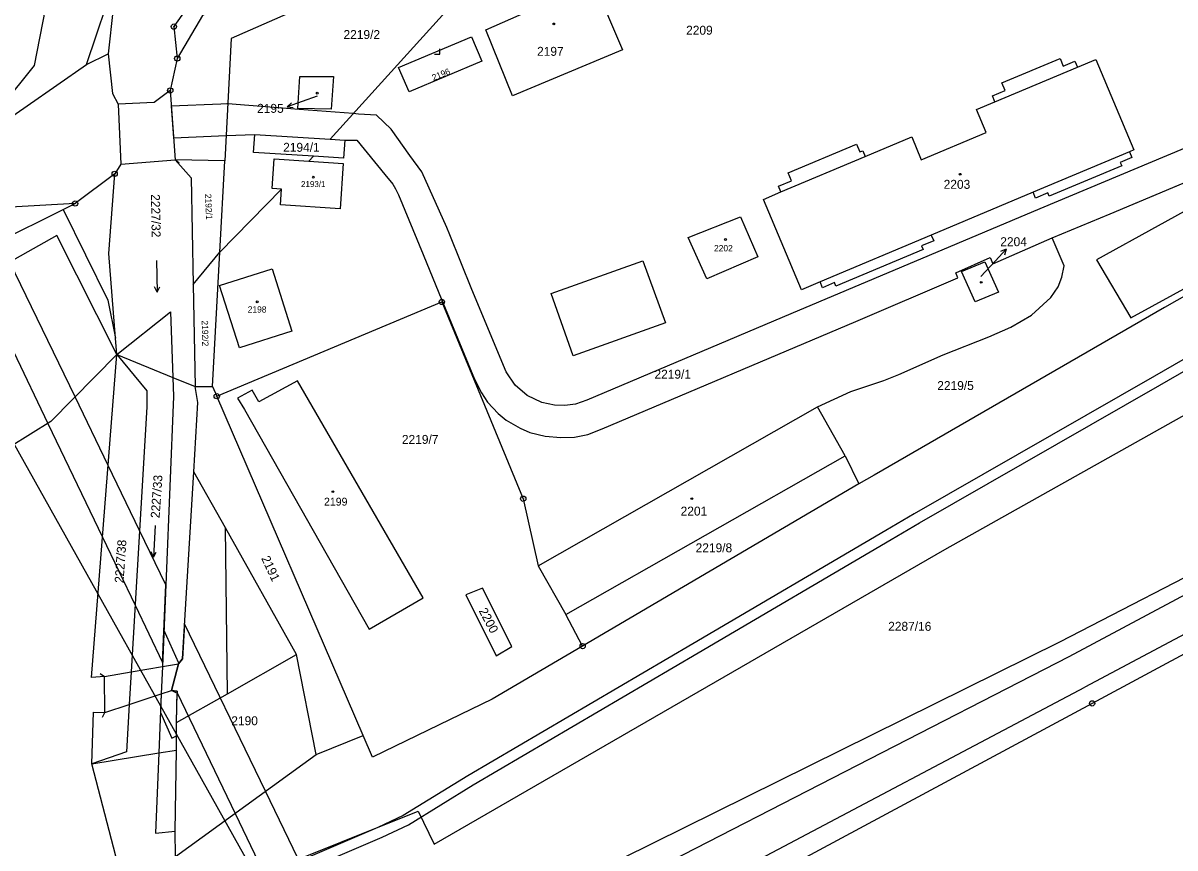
# Model space of a CAD drawing. Extents: x -504988 to -494607, y -1123820 to -1114018.
# Drawn here: x -498416.4 to -498197.3, y -1121470.3 to -1121313.5 of the extents above; entities that cross this region are included whole.
import ezdxf

# ---------------------------------------------------------------- set-up
doc = ezdxf.new("R2010")
doc.units = 0
for name, color, linetype in [('Hranice parcel', 7, 'Continuous'), ('Parcelní čísla', 7, 'Continuous'), ('Pop  PČ popisy', 7, 'Continuous'), ('Poz předměty', 7, 'Continuous'), ('Vnitřní kresba', 7, 'Continuous'), ('Věcná břemena k části', 7, 'Continuous'), ('Značky bodu BP', 7, 'Continuous'), ('Značky budov', 7, 'Continuous'), ('Značky kultur', 7, 'Continuous')]:
    doc.layers.add(name, color=color, linetype=linetype)

msp = doc.modelspace()

# ---------------------------------------------------------------- linework, layer by layer
at = {"layer": 'Hranice parcel'}
for p, q in [((-498404.36, -1121321.42), (-498400.28, -1121319.41)), ((-498387.11, -1121320.27), (-498388.44, -1121326.34)), ((-498426.64, -1121336.91), (-498404.36, -1121321.42)), ((-498388.44, -1121326.34), (-498387.54, -1121339.54)), ((-498378.08, -1121339.71), (-498387.54, -1121339.54)), ((-498379.02, -1121357.11), (-498378.08, -1121339.71)), ((-498361.19, -1121338.86), (-498362.1, -1121339.8)), ((-498367.26, -1121345.08), (-498379.02, -1121357.11)), ((-498384.09, -1121363.22), (-498379.02, -1121357.11)), ((-498380.39, -1121382.63), (-498379.02, -1121357.11)), ((-498384.09, -1121363.22), (-498383.71, -1121382.62)), ((-498379.6, -1121384.46), (-498336.79, -1121366.54)), ((-498398.62, -1121376.5), (-498392.9, -1121383.45)), ((-498383.71, -1121382.62), (-498380.39, -1121382.63)), ((-498380.39, -1121382.63), (-498379.6, -1121384.46)), ((-498265.3, -1121386.5), (-498258.96, -1121383.54)), ((-498351.78, -1121448.97), (-498379.6, -1121384.46)), ((-498318.44, -1121416.71), (-498265.3, -1121386.5)), ((-498260.05, -1121395.8), (-498265.3, -1121386.5)), ((-498313.22, -1121425.96), (-498260.05, -1121395.8)), ((-498260.05, -1121395.8), (-498257.45, -1121401.13)), ((-498257.45, -1121401.13), (-498310, -1121431.95)), ((-498318.44, -1121416.71), (-498313.22, -1121425.96)), ((-498310, -1121431.95), (-498313.22, -1121425.96)), ((-498388.22, -1121440.41), (-498386.89, -1121435.31)), ((-498400.87, -1121444.55), (-498400.97, -1121437.73)), ((-498360.67, -1121452.56), (-498351.78, -1121448.97)), ((-498396.78, -1121452.02), (-498403.33, -1121454.3)), ((-498387.47, -1121471.97), (-498360.67, -1121452.56)), ((-498387.47, -1121471.97), (-498387.5, -1121467.12))]:
    msp.add_line(p, q, dxfattribs=at)
for points in [[(-498370.45, -1121511.15), (-498367.88, -1121509.9), (-498350.01, -1121499.14), (-498314.31, -1121478.12), (-498219.22, -1121431.11), (-498050.91, -1121344.32), (-497864.7, -1121242.22), (-497818.22, -1121216.74), (-497789.44, -1121202.25)], [(-498426.64, -1121336.91), (-498414.28, -1121321.57), (-498412.19, -1121310.9), (-498407.54, -1121300.06), (-498400.08, -1121289.41), (-498390.12, -1121281.33), (-498360.1, -1121265.36), (-498354.1, -1121259.32), (-498348.1, -1121244.76), (-498345.58, -1121240.51), (-498341.22, -1121236.34)], [(-498404.36, -1121321.42), (-498398.74, -1121304.65), (-498392.93, -1121296.36), (-498384.63, -1121289.63), (-498354.13, -1121273.4), (-498345.7, -1121264.91), (-498337.76, -1121246.73), (-498332.57, -1121242.67)], [(-498332.57, -1121242.67), (-498331.52, -1121250.43), (-498340.54, -1121272.48), (-498355.01, -1121280.09), (-498378.59, -1121290.5), (-498392.14, -1121300.21), (-498399.29, -1121310.78), (-498400.28, -1121319.41)], [(-498326.87, -1121263.48), (-498329.06, -1121271.08), (-498345.65, -1121285.4), (-498379.74, -1121302.69), (-498387.75, -1121314.21), (-498387.11, -1121320.27)], [(-498326.96, -1121279.11), (-498333.61, -1121287.28), (-498382.28, -1121312.11), (-498387.11, -1121320.27)], [(-498052.16, -1121283.81), (-498145.68, -1121337.18), (-498199.34, -1121367.58), (-498254.58, -1121399.44), (-498257.45, -1121401.13)], [(-498258.96, -1121383.54), (-498252.71, -1121381.49), (-498249.84, -1121380.36), (-498241.43, -1121376.58), (-498232.73, -1121373.16), (-498228.53, -1121371.31), (-498224.62, -1121369.07), (-498220.93, -1121365.68), (-498219.55, -1121363.67), (-498218.83, -1121361.81), (-498218.39, -1121359.67), (-498220.69, -1121354.36), (-498209.67, -1121349.79), (-498204.05, -1121347.44), (-498181.43, -1121337.94), (-498178.71, -1121336.75), (-498153.38, -1121324.97), (-498107.26, -1121303.65), (-498070.03, -1121286.46)], [(-498328.85, -1121295.4), (-498376.83, -1121316.44), (-498378.08, -1121339.71)], [(-498328.85, -1121295.4), (-498329.38, -1121303.91), (-498358.03, -1121335.63)], [(-498302.44, -1121318.61), (-498323.36, -1121327.36), (-498328.43, -1121314.82), (-498315.71, -1121309.26), (-498316.23, -1121308.07), (-498314.77, -1121307.43), (-498314.26, -1121308.62), (-498307.87, -1121305.83), (-498302.44, -1121318.61)], [(-498331.15, -1121316.16), (-498329.2, -1121320.77), (-498343.01, -1121326.62), (-498345.04, -1121321.99), (-498331.15, -1121316.16)], [(-498400.28, -1121319.41), (-498399.45, -1121326.91), (-498398.34, -1121328.95)], [(-498257.89, -1121336.55), (-498257.27, -1121338.02), (-498256.72, -1121337.79), (-498256.25, -1121338.89), (-498247.4, -1121335.17), (-498245.58, -1121339.5), (-498233.27, -1121334.32), (-498235.09, -1121329.99), (-498231.57, -1121328.51), (-498232.05, -1121327.37), (-498229.66, -1121326.36), (-498230.26, -1121324.92), (-498219.2, -1121320.26), (-498218.59, -1121321.7), (-498216.38, -1121320.77), (-498215.9, -1121321.91), (-498212.4, -1121320.44), (-498205.16, -1121337.63), (-498205.99, -1121337.98), (-498205.53, -1121339.08), (-498207.74, -1121340.01), (-498207.47, -1121340.66), (-498221.24, -1121346.46), (-498221.51, -1121345.81), (-498223.86, -1121346.8), (-498224.33, -1121345.7), (-498243.68, -1121353.84), (-498243.22, -1121354.93), (-498245.53, -1121355.9), (-498245.25, -1121356.56), (-498261.82, -1121363.53), (-498262.1, -1121362.87), (-498264.37, -1121363.83), (-498264.83, -1121362.74), (-498268.38, -1121364.23), (-498275.61, -1121347.04), (-498272.28, -1121345.64), (-498272.74, -1121344.53), (-498270.27, -1121343.49), (-498270.89, -1121342.02), (-498257.89, -1121336.55)], [(-498357.82, -1121329.9), (-498364.15, -1121329.8), (-498363.78, -1121323.71), (-498357.4, -1121323.66), (-498357.82, -1121329.9)], [(-498388.44, -1121326.34), (-498391.49, -1121328.61), (-498398.34, -1121328.95)], [(-498146.93, -1121337.46), (-498153.6, -1121326.25), (-498212.26, -1121358.54), (-498205.71, -1121369.54), (-498146.93, -1121337.46)], [(-498398.34, -1121328.95), (-498397.83, -1121340.37), (-498399.01, -1121342.19)], [(-498361.19, -1121338.86), (-498372.58, -1121338.11), (-498372.36, -1121334.69), (-498358.03, -1121335.63)], [(-498358.03, -1121335.63), (-498355.26, -1121335.81), (-498355.49, -1121339.24), (-498361.19, -1121338.86)], [(-498387.54, -1121339.54), (-498384.49, -1121342.92), (-498384.09, -1121363.22)], [(-498367.26, -1121345.08), (-498369.08, -1121344.96), (-498368.7, -1121339.36), (-498362.1, -1121339.8)], [(-498362.1, -1121339.8), (-498355.55, -1121340.24), (-498356.12, -1121348.84), (-498367.46, -1121348.09), (-498367.26, -1121345.08)], [(-498399.01, -1121342.19), (-498406.55, -1121347.84), (-498418.8, -1121348.52), (-498451.15, -1121364.59), (-498476.42, -1121381.14), (-498503.52, -1121399.55), (-498530.88, -1121419.12)], [(-498398.62, -1121376.5), (-498398.86, -1121373.41), (-498400.14, -1121357.31), (-498399.01, -1121342.19)], [(-498276.67, -1121357.95), (-498286.38, -1121362.15), (-498289.91, -1121354.31), (-498279.95, -1121350.38), (-498276.67, -1121357.95)], [(-498398.62, -1121376.5), (-498409.99, -1121353.93), (-498460.03, -1121382.02), (-498448.14, -1121403.51), (-498456.68, -1121408.39)], [(-498046.86, -1121353.55), (-498173.81, -1121421.75), (-498213.09, -1121442.84), (-498300.76, -1121489.96)], [(-498233.51, -1121358.9), (-498230.9, -1121364.68), (-498235.35, -1121366.53), (-498237.97, -1121360.76), (-498233.51, -1121358.9)], [(-498365.3, -1121372.07), (-498375.29, -1121375.26), (-498379.07, -1121363.44), (-498369.08, -1121360.25), (-498365.3, -1121372.07)], [(-498336.79, -1121366.54), (-498321.3, -1121403.94), (-498318.44, -1121416.71)], [(-498398.62, -1121376.5), (-498388.37, -1121368.41), (-498387.94, -1121380.88), (-498387.82, -1121384.49), (-498389.93, -1121435.83), (-498390.14, -1121441.04), (-498390.6, -1121452.24), (-498391.22, -1121467.49), (-498387.5, -1121467.12)], [(-498398.62, -1121376.5), (-498411.14, -1121389.26), (-498434.45, -1121403.71), (-498456.68, -1121408.39)], [(-498400.97, -1121437.73), (-498403.42, -1121437.89), (-498398.62, -1121376.5)], [(-498364.25, -1121381.52), (-498371.57, -1121385.5), (-498372.84, -1121383.29), (-498375.66, -1121384.85), (-498374.32, -1121386.99), (-498350.63, -1121428.76), (-498340.32, -1121422.78), (-498364.25, -1121381.52)], [(-498392.9, -1121383.45), (-498392.9, -1121386.47), (-498395.88, -1121436.85), (-498396.25, -1121443.04), (-498396.78, -1121452.02)], [(-498383.97, -1121398.82), (-498383.17, -1121385.64), (-498383.71, -1121382.62)], [(-498386.89, -1121435.31), (-498386.13, -1121434.38), (-498383.97, -1121398.82)], [(-498360.67, -1121452.56), (-498364.41, -1121433.57), (-498377.96, -1121409.49), (-498383.97, -1121398.82)], [(-498329.02, -1121420.92), (-498332.25, -1121422.21), (-498326.44, -1121433.8), (-498323.44, -1121432.03), (-498329.02, -1121420.92)], [(-498310, -1121431.95), (-498327.2, -1121442.04), (-498339.4, -1121447.9), (-498349.98, -1121453.04), (-498351.78, -1121448.97)], [(-498387.5, -1121467.12), (-498387.24, -1121451.7), (-498387.23, -1121446.5), (-498387.12, -1121440.51), (-498388.22, -1121440.41)], [(-498403.33, -1121454.3), (-498403.07, -1121444.48), (-498400.87, -1121444.55)], [(-498396.23, -1121475.26), (-498397.96, -1121475.06), (-498403.33, -1121454.3)]]:
    msp.add_lwpolyline(points, dxfattribs=at)
at = {"layer": 'Pop  PČ popisy'}
for p, q in [((-498363.36, -1121328.47), (-498366.18, -1121329.48)), ((-498366.18, -1121329.48), (-498365.41, -1121328.67)), ((-498360.53, -1121327.46), (-498363.36, -1121328.47)), ((-498366.18, -1121329.48), (-498365.07, -1121329.61)), ((-498231.49, -1121358.74), (-498229.44, -1121356.54)), ((-498229.44, -1121356.54), (-498230.49, -1121356.94)), ((-498229.44, -1121356.54), (-498229.76, -1121357.62)), ((-498234.26, -1121361.71), (-498231.49, -1121358.74))]:
    msp.add_line(p, q, dxfattribs=at)
at = {"layer": 'Poz předměty'}
msp.add_line((-498459.97, -1121318.92), (-498330.65, -1121549.82), dxfattribs=at)
at = {"layer": 'Vnitřní kresba'}
for p, q in [((-498231.57, -1121328.51), (-498215.9, -1121321.91)), ((-498241.14, -1121413.61), (-498103, -1121336.16)), ((-498205.99, -1121337.98), (-498224.33, -1121345.7)), ((-498397.83, -1121340.37), (-498387.54, -1121339.54)), ((-498386.77, -1121340.18), (-498387.54, -1121339.54)), ((-498272.28, -1121345.64), (-498256.25, -1121338.89)), ((-498469.08, -1121378.81), (-498408.79, -1121348.95)), ((-498408.79, -1121348.95), (-498406.55, -1121347.84)), ((-498408.79, -1121348.95), (-498400.34, -1121366.2)), ((-498217.46, -1121433.92), (-498055.27, -1121347.1)), ((-498052.62, -1121353.49), (-498214.45, -1121439.77)), ((-498243.68, -1121353.84), (-498264.83, -1121362.74)), ((-498316.01, -1121364.93), (-498298.54, -1121358.7)), ((-498298.54, -1121358.7), (-498294.27, -1121370.51)), ((-498400.34, -1121366.2), (-498398.86, -1121373.41)), ((-498311.83, -1121376.8), (-498316.01, -1121364.93)), ((-498294.27, -1121370.51), (-498311.83, -1121376.8)), ((-498398.62, -1121376.5), (-498387.94, -1121380.88)), ((-498387.94, -1121380.88), (-498383.71, -1121382.62)), ((-498377.57, -1121441.02), (-498377.96, -1121409.49)), ((-498338.24, -1121469.57), (-498241.14, -1121413.61)), ((-498386.32, -1121434.49), (-498386.89, -1121435.31)), ((-498377.57, -1121441.02), (-498364.41, -1121433.57)), ((-498311.89, -1121482.35), (-498217.46, -1121433.92)), ((-498395.88, -1121436.85), (-498389.93, -1121435.83)), ((-498389.93, -1121435.83), (-498386.89, -1121435.31)), ((-498401.79, -1121437.16), (-498400.97, -1121437.73)), ((-498400.97, -1121437.73), (-498395.88, -1121436.85)), ((-498396.25, -1121443.04), (-498390.14, -1121441.04)), ((-498390.14, -1121441.04), (-498388.22, -1121440.41)), ((-498387.33, -1121440.86), (-498388.22, -1121440.41)), ((-498387.23, -1121446.5), (-498377.57, -1121441.02)), ((-498307.83, -1121489.03), (-498214.45, -1121439.77)), ((-498400.87, -1121444.55), (-498396.25, -1121443.04)), ((-498401.33, -1121445.44), (-498400.87, -1121444.55)), ((-498390.6, -1121452.24), (-498387.24, -1121451.7)), ((-498403.33, -1121454.3), (-498390.6, -1121452.24)), ((-498386.52, -1121481.36), (-498341.26, -1121463.34)), ((-498341.26, -1121463.34), (-498338.24, -1121469.57))]:
    msp.add_line(p, q, dxfattribs=at)
at = {"layer": 'Věcná břemena k části'}
for points in [[(-498183.77, -1121332.45), (-498223.02, -1121348.85), (-498270.43, -1121368.81), (-498309.19, -1121385.21), (-498311.35, -1121385.95), (-498313.38, -1121386.21), (-498315.38, -1121386.15), (-498317.77, -1121385.62), (-498320.56, -1121384.33), (-498322.83, -1121382.38), (-498324.52, -1121379.84), (-498331.05, -1121364.17), (-498335.27, -1121353.76), (-498335.86, -1121352.42), (-498340.62, -1121341.78), (-498342.85, -1121338.72), (-498346.45, -1121333.69), (-498349.24, -1121331.03), (-498352.65, -1121330.83), (-498353.63, -1121330.75), (-498363.92, -1121329.98), (-498377.5, -1121328.87), (-498377.65, -1121328.86), (-498378.85, -1121328.92), (-498388.24, -1121329.34), (-498387.83, -1121335.33), (-498377.82, -1121334.92), (-498372.36, -1121334.69), (-498358.03, -1121335.63), (-498355.26, -1121335.81), (-498352.93, -1121335.81), (-498347.61, -1121342.33), (-498346.13, -1121344.15), (-498345.57, -1121345.05), (-498345.04, -1121346.16), (-498340.33, -1121357.5), (-498337.37, -1121364.8), (-498330.6, -1121381.23), (-498329.26, -1121383.82), (-498328.08, -1121385.56), (-498326.04, -1121387.72), (-498324.55, -1121389.01), (-498321.9, -1121390.54), (-498320.06, -1121391.35), (-498317.15, -1121392.03), (-498314.14, -1121392.33), (-498311.56, -1121392.23), (-498308.99, -1121391.71), (-498306.27, -1121390.66), (-498258.06, -1121370.23), (-498238.61, -1121361.98), (-498238.99, -1121361.02), (-498232.5, -1121358.1), (-498232, -1121359.28), (-498220.69, -1121354.36), (-498209.67, -1121349.79), (-498181.43, -1121337.94)], [(-498139.53, -1121345.09), (-498201.2, -1121380.62), (-498246.95, -1121406.81), (-498252.3, -1121409.96), (-498289.04, -1121431.49), (-498331.83, -1121456.58), (-498344.15, -1121464.17), (-498348.96, -1121466.44), (-498360.92, -1121471.57), (-498377.54, -1121478.47), (-498383.63, -1121478.99), (-498386.7, -1121479.57), (-498387.1, -1121479.64), (-498392.51, -1121481.92), (-498394.8, -1121482.88), (-498395.08, -1121485.14), (-498394.04, -1121487.94), (-498393.55, -1121490.16), (-498397.41, -1121491.67), (-498414.58, -1121497.48), (-498431.22, -1121503.77)], [(-498430.53, -1121505.64), (-498413.93, -1121499.37), (-498396.71, -1121493.54), (-498391.17, -1121491.44), (-498392.14, -1121487.31), (-498393.05, -1121484.87), (-498392.97, -1121484.17), (-498391.57, -1121483.61), (-498386.42, -1121481.54), (-498383.41, -1121480.98), (-498377.08, -1121480.39), (-498360.14, -1121473.41), (-498348.13, -1121468.26), (-498343.15, -1121465.9), (-498330.81, -1121458.3), (-498288.03, -1121433.22), (-498251.29, -1121411.68), (-498245.95, -1121408.54), (-498200.21, -1121382.35), (-498138.54, -1121346.83)]]:
    msp.add_lwpolyline(points, dxfattribs=at)
for points in [[(-498424.84, -1121362.27), (-498411.71, -1121389.62), (-498401.34, -1121411.23), (-498395.13, -1121424.16), (-498389.9, -1121435.05), (-498389.29, -1121420.31), (-498394.29, -1121409.97), (-498400.27, -1121397.6), (-498406.56, -1121384.59), (-498418.95, -1121358.96)], [(-498385.72, -1121427.69), (-498386.13, -1121434.38), (-498386.89, -1121435.31), (-498387.91, -1121439.2), (-498388.22, -1121440.41), (-498387.12, -1121440.51), (-498387.13, -1121440.83), (-498376.12, -1121463.75), (-498357.08, -1121503.4), (-498350.92, -1121499.69), (-498370.32, -1121459.55)], [(-498387.12, -1121440.51), (-498388.22, -1121440.41), (-498387.91, -1121439.2), (-498386.89, -1121435.31), (-498386.8, -1121435.2), (-498389.64, -1121428.84), (-498389.9, -1121435.05), (-498389.93, -1121435.83), (-498390.14, -1121441.04), (-498390.28, -1121444.6), (-498388.13, -1121449.43), (-498387.23, -1121449.03), (-498387.23, -1121446.5), (-498387.13, -1121440.83)]]:
    msp.add_lwpolyline(points, close=True, dxfattribs=at)
at = {"layer": 'Značky bodu BP'}
for centre, radius in [((-498387.75, -1121314.21), 0.5), ((-498387.75, -1121314.21), 0.0303), ((-498387.11, -1121320.27), 0.5), ((-498387.11, -1121320.27), 0.0303), ((-498388.44, -1121326.34), 0.5), ((-498388.44, -1121326.34), 0.0303), ((-498399.01, -1121342.19), 0.5), ((-498399.01, -1121342.19), 0.0303), ((-498406.55, -1121347.84), 0.5), ((-498406.55, -1121347.84), 0.0303), ((-498336.79, -1121366.54), 0.5), ((-498336.79, -1121366.54), 0.0303), ((-498379.6, -1121384.46), 0.5), ((-498379.6, -1121384.46), 0.0303), ((-498321.3, -1121403.94), 0.5), ((-498321.3, -1121403.94), 0.0303), ((-498310, -1121431.95), 0.5), ((-498310, -1121431.95), 0.0303), ((-498213.09, -1121442.84), 0.5), ((-498213.09, -1121442.84), 0.0303)]:
    msp.add_circle(centre, radius, dxfattribs=at)
at = {"layer": 'Značky budov'}
for centre in [(-498315.51, -1121313.71), (-498360.47, -1121326.86), (-498238.19, -1121342.28), (-498361.23, -1121342.82), (-498282.82, -1121354.68), (-498234.18, -1121362.81), (-498371.89, -1121366.53), (-498357.5, -1121402.6), (-498289.24, -1121403.93)]:
    msp.add_circle(centre, 0.175, dxfattribs=at)
at = {"layer": 'Značky kultur'}
for p, q in [((-498337.17, -1121319.43), (-498337.17, -1121318.43)), ((-498338.17, -1121319.43), (-498337.17, -1121319.43)), ((-498391.03, -1121358.65), (-498390.93, -1121364.65)), ((-498390.93, -1121364.65), (-498391.44, -1121363.68)), ((-498390.93, -1121364.65), (-498390.44, -1121363.67)), ((-498391.34, -1121409.04), (-498391.65, -1121415.03)), ((-498391.65, -1121415.03), (-498392.1, -1121414.03)), ((-498391.65, -1121415.03), (-498391.1, -1121414.08))]:
    msp.add_line(p, q, dxfattribs=at)

# ---------------------------------------------------------------- texts
at = {"layer": 'Parcelní čísla'}
for s, height, p in [('2209', 1.7, (-498290.32, -1121315.75)), ('2219/2', 1.7, (-498355.49, -1121316.57)), ('2197', 1.7, (-498318.67, -1121319.76)), ('2195', 1.7, (-498371.92, -1121330.6)), ('2194/1', 1.7, (-498366.97, -1121338)), ('2193/1', 1.139, (-498363.57, -1121344.71)), ('2203', 1.7, (-498241.33, -1121345.04)), ('2204', 1.7, (-498230.56, -1121355.94)), ('2202', 1.2, (-498285.01, -1121356.92)), ('2198', 1.2, (-498373.71, -1121368.56)), ('2219/1', 1.7, (-498296.34, -1121381.13)), ('2219/5', 1.7, (-498242.55, -1121383.28)), ('2219/7', 1.7, (-498344.38, -1121393.52)), ('2199', 1.5, (-498359.2, -1121405.25)), ('2201', 1.7, (-498291.36, -1121407.14)), ('2219/8', 1.7, (-498288.51, -1121414.12)), ('2287/16', 1.7, (-498251.89, -1121429.04)), ('2190', 1.7, (-498376.83, -1121446.99))]:
    msp.add_text(s, height=height, dxfattribs=at).set_placement(p)
for s, height, rotation, p in [('2196', 1.2, 22, (-498338.37, -1121324.52)), ('2227/32', 1.7, 271, (-498392.11, -1121346.07)), ('2192/1', 1.2, 272.7252, (-498381.84, -1121346.01)), ('2192/2', 1.2, 271, (-498382.45, -1121370.07)), ('2227/33', 1.7, 86, (-498390.48, -1121407.68)), ('2227/38', 1.7, 86, (-498397.34, -1121420)), ('2191', 1.7, 295, (-498371.17, -1121415.26)), ('2200', 1.7, 298, (-498329.82, -1121425.23))]:
    msp.add_text(s, height=height, rotation=rotation, dxfattribs=at).set_placement(p)

doc.saveas('drawing.dxf')
